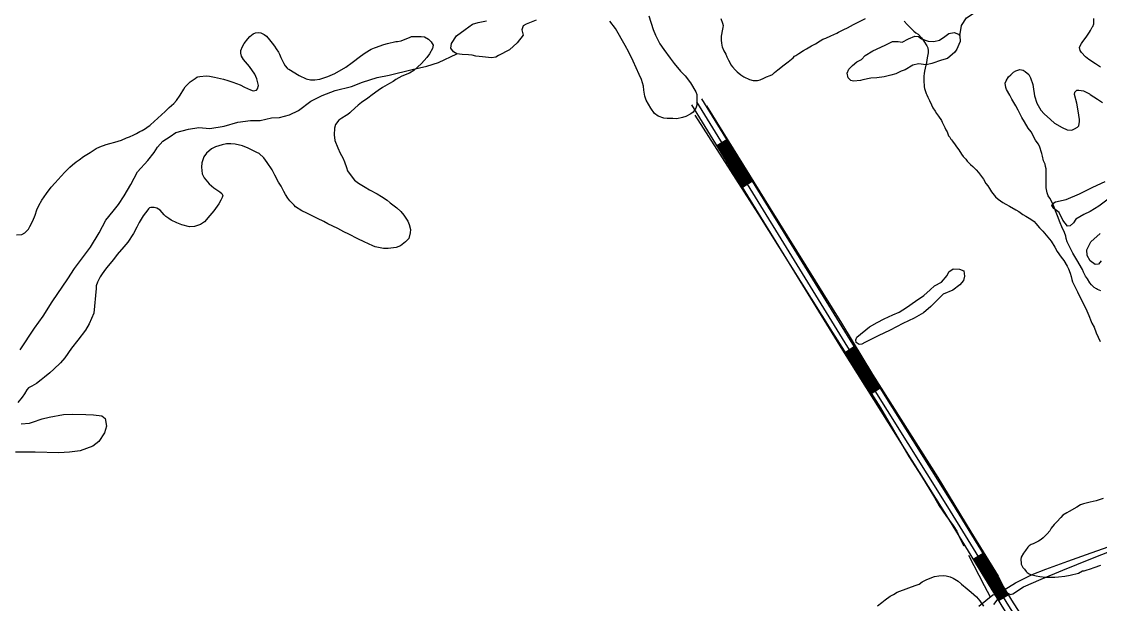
# Model space of a CAD drawing. Extents: x 3324104 to 3361979, y 612876 to 638273.
# Drawn here: x 3345889 to 3348660, y 620684 to 622179 of the extents above; entities that cross this region are included whole.
import ezdxf

# ---------------------------------------------------------------- set-up
doc = ezdxf.new("R2010")
doc.units = 0
for name, color, linetype in [('V-ROAD-CNTR', 7, 'Continuous'), ('V-SITE-VEGE', 7, 'Continuous'), ('V-TOPO-SHOR', 7, 'Continuous'), ('V-WETL-SWMP', 7, 'Continuous')]:
    doc.layers.add(name, color=color, linetype=linetype)

msp = doc.modelspace()

# ---------------------------------------------------------------- linework, layer by layer
at = {"layer": 'V-ROAD-CNTR'}
for p, q in [((3347676.5, 621860), (3347702.1, 621875.7)), ((3347742, 621753.5), (3347767.6, 621769.3)), ((3348004.1, 621327.6), (3348029.5, 621343.5)), ((3348070.6, 621221.7), (3348096, 621237.7)), ((3348335.3, 620797.7), (3348360.8, 620813.4)), ((3348400.6, 620691.2), (3348426.2, 620706.9))]:
    msp.add_line(p, q, dxfattribs=at)
for points in [[(3349433.6, 619072.3), (3349385.6, 619146.4), (3349374, 619166.6), (3349365.9, 619176.1), (3349353.8, 619182.8), (3349330.7, 619198.4), (3349315, 619214), (3349290.8, 619248.6), (3349031.2, 619667.9), (3348574.3, 620414.2), (3348545, 620464.5), (3348525.1, 620498.4), (3348493.5, 620546.2), (3348413.7, 620669.9), (3348257.6, 620924.3), (3347999.9, 621334.2), (3347612.2, 621964.6)], [(3349446.2, 619080.5), (3349398.4, 619154.2), (3349386.3, 619175.3), (3349375.6, 619187.9), (3349361.6, 619195.6), (3349340.3, 619210), (3349326.6, 619223.7), (3349303.4, 619256.8), (3349044, 619675.7), (3348587.2, 620421.9), (3348557.9, 620472.1), (3348537.8, 620506.4), (3348506, 620554.4), (3348426.4, 620677.9), (3348270.3, 620932.2), (3348012.6, 621342.2), (3347624.9, 621972.5)], [(3349458.8, 619088.7), (3349411.2, 619162), (3349398.6, 619183.9), (3349385.2, 619199.7), (3349369.4, 619208.4), (3349349.9, 619221.6), (3349338.1, 619233.4), (3349315.9, 619265.1), (3349056.7, 619683.6), (3348600, 620429.6), (3348570.9, 620479.7), (3348550.6, 620514.3), (3348518.6, 620562.7), (3348439.1, 620685.9), (3348283.1, 620940.1), (3348025.4, 621350.1), (3347637.7, 621980.4)], [(3347762.4, 621766.1), (3347697, 621872.6)], [(3347765, 621767.7), (3347699.5, 621874.2)], [(3347744.6, 621755.1), (3347679.1, 621861.6)], [(3347747.1, 621756.7), (3347681.6, 621863.2)], [(3347749.7, 621758.3), (3347684.2, 621864.7)], [(3347752.2, 621759.8), (3347686.7, 621866.3)], [(3347754.8, 621761.4), (3347689.3, 621867.9)], [(3347757.3, 621763), (3347691.8, 621869.4)], [(3347759.9, 621764.5), (3347694.4, 621871)], [(3348073.2, 621223.3), (3348006.6, 621329.2)], [(3348075.7, 621224.9), (3348009.2, 621330.8)], [(3348078.2, 621226.5), (3348011.7, 621332.4)], [(3348080.8, 621228.1), (3348014.3, 621334)], [(3348083.3, 621229.7), (3348016.8, 621335.5)], [(3348085.9, 621231.3), (3348019.3, 621337.1)], [(3348088.4, 621232.9), (3348021.9, 621338.7)], [(3348090.9, 621234.5), (3348024.4, 621340.3)], [(3348093.5, 621236.1), (3348027, 621341.9)], [(3348403.2, 620692.7), (3348337.8, 620799.3)], [(3348405.7, 620694.3), (3348340.4, 620800.8)], [(3348408.3, 620695.9), (3348342.9, 620802.4)], [(3348410.9, 620697.4), (3348345.5, 620804)], [(3348413.4, 620699), (3348348, 620805.6)], [(3348416, 620700.6), (3348350.6, 620807.1)], [(3348418.5, 620702.2), (3348353.1, 620808.7)], [(3348421.1, 620703.7), (3348355.7, 620810.3)], [(3348423.6, 620705.3), (3348358.3, 620811.8)]]:
    msp.add_lwpolyline(points, dxfattribs=at)
at = {"layer": 'V-SITE-VEGE'}
for points in [[(3347501.5, 622193.4), (3347512.4, 622158.3), (3347518.3, 622143.8), (3347529.7, 622121.7), (3347539.7, 622106.9), (3347555.8, 622084.8), (3347566.1, 622071.1), (3347582.6, 622050.8), (3347594.4, 622038.9), (3347608.3, 622021.2), (3347622.3, 621998.1), (3347624.6, 621991.6), (3347625, 621983.6), (3347625.1, 621975.6), (3347624.8, 621963.6), (3347621.9, 621955.9), (3347615.5, 621946.1), (3347609.3, 621942), (3347596.7, 621935), (3347588, 621932), (3347573.4, 621928.6), (3347563.3, 621929.3), (3347548.7, 621929.2), (3347540, 621930.2), (3347525, 621935.5), (3347516.3, 621942.4), (3347506.3, 621956.5), (3347494.5, 621977.1), (3347490.8, 621987.2), (3347488.5, 622002.1), (3347487.3, 622012.3), (3347482.1, 622029.7), (3347476.9, 622042.7), (3347461.4, 622077.1), (3347449.9, 622100), (3347440.3, 622117), (3347416, 622160.8), (3347401, 622179.2)], [(3347686.6, 622186.6), (3347690.9, 622174.8), (3347692.5, 622168.9), (3347691.9, 622163.5), (3347690.9, 622159.2), (3347687.1, 622140.9), (3347687.1, 622130.2), (3347688.2, 622124.3), (3347688.7, 622117.3), (3347689.8, 622114.1), (3347694.1, 622103.3), (3347699, 622094.7), (3347701.7, 622088.3), (3347706.5, 622079.1), (3347709.2, 622073.2), (3347712.4, 622067.8), (3347716.2, 622061.9), (3347723.7, 622054.9), (3347728.6, 622049.6), (3347738.2, 622041.5), (3347745.8, 622036.7), (3347760.3, 622029.7), (3347769.4, 622027), (3347780.7, 622027.6), (3347787.2, 622029.2), (3347796.8, 622033), (3347803.8, 622036.2), (3347813, 622039.9), (3347818.9, 622042.6), (3347824.3, 622048), (3347832.9, 622055), (3347849.5, 622067.4), (3347859.2, 622074.9), (3347872.6, 622085.7), (3347875.8, 622089.4), (3347879.6, 622091.6), (3347886.6, 622096.4), (3347898.9, 622104), (3347906.5, 622108.3), (3347919.9, 622116.3), (3347930.1, 622121.7), (3347941.9, 622129.3), (3347948.9, 622133), (3347956.4, 622135.7), (3347969.3, 622142.2), (3347984.4, 622148.6), (3347989.2, 622151.3), (3348002.7, 622157.8), (3348011.8, 622162.6), (3348027.9, 622170.7), (3348039.2, 622177.2), (3348058.5, 622186.3)], [(3348158, 622179.4), (3348165.5, 622170.8), (3348176.8, 622159.5), (3348182.2, 622153.6), (3348187.6, 622149.8), (3348193.5, 622146.1), (3348202.1, 622137), (3348208, 622128.4), (3348215.6, 622116.5), (3348218.2, 622111.2), (3348219.3, 622103.6), (3348219.3, 622098.3), (3348217.2, 622085.4), (3348215, 622073.5), (3348211.8, 622058.5), (3348209.7, 622050.9), (3348209.1, 622045), (3348208.1, 622038), (3348208.1, 622028.4), (3348209.2, 622010.6), (3348209.7, 622006.9), (3348211.3, 622001.5), (3348214.6, 621994), (3348215.6, 621990.2), (3348218.3, 621984.8), (3348220.5, 621981.1), (3348222.6, 621975.7), (3348228, 621964.4)], [(3348662.3, 622061.4), (3348649.4, 622070), (3348632.7, 622081.3), (3348623.6, 622088.3), (3348613.4, 622099), (3348610.1, 622103.9), (3348608.5, 622111.9), (3348610.1, 622116.2), (3348613.9, 622122.2), (3348617.1, 622127), (3348623, 622135.1), (3348627.3, 622141.5), (3348634.3, 622151.2), (3348636.4, 622156), (3348641.3, 622164.1), (3348642.9, 622166.3), (3348645, 622172.7), (3348645.6, 622176.5), (3348645.6, 622186.2)], [(3346461.3, 622122.2), (3346470.3, 622134.3), (3346475.7, 622140.5), (3346484.4, 622147.2), (3346490.5, 622149.7), (3346498.9, 622150.5), (3346504, 622149.5), (3346512.8, 622145.6), (3346518.2, 622141.2), (3346526.7, 622131.5), (3346532.9, 622123.5), (3346538.8, 622115.6), (3346543.2, 622108.7), (3346549.1, 622100.4), (3346552.1, 622095), (3346555.8, 622085.9), (3346559.1, 622079.8), (3346563.5, 622070.7), (3346566.8, 622064.6), (3346571.6, 622059.1), (3346573.1, 622057.3), (3346575.6, 622056.3), (3346602.7, 622040.1), (3346620.2, 622031.5), (3346631.5, 622029.1), (3346643.1, 622028.8), (3346655.5, 622030.4), (3346676.1, 622037.1), (3346694.6, 622044.9), (3346722.1, 622061.8), (3346739.1, 622073.6), (3346760.4, 622089.7), (3346772.3, 622098.2), (3346787.9, 622108.1), (3346795.9, 622110.7), (3346798.4, 622111.9), (3346820.5, 622119.3), (3346829.9, 622122.3), (3346850.6, 622127.2), (3346855.7, 622127.6), (3346864.4, 622128.7), (3346887.6, 622138.7), (3346891.6, 622139.9), (3346899.2, 622140.3), (3346916.3, 622140.4), (3346925, 622139.4), (3346935.3, 622133.3), (3346942.2, 622126.8), (3346946.7, 622117.8), (3346945.3, 622109.8), (3346937.4, 622095.5), (3346930.6, 622086), (3346916.9, 622071), (3346907.1, 622061.1), (3346897, 622053), (3346886.2, 622045.7), (3346866.6, 622037.9), (3346851.4, 622030.1), (3346843.8, 622024.6), (3346835.1, 622019.1), (3346817, 622009.1), (3346805.8, 622001.4), (3346789.9, 621990), (3346779.4, 621981.9), (3346762.4, 621970.5), (3346753.8, 621963.5), (3346736.5, 621947.8), (3346732.8, 621944.1), (3346727.8, 621940.1), (3346723.1, 621937.5), (3346711.9, 621930.5), (3346704.3, 621925), (3346696, 621914), (3346693.5, 621904.9), (3346692.2, 621887.8), (3346693.8, 621873.3), (3346701.6, 621854.1), (3346707.9, 621840.7), (3346714.9, 621828.7), (3346718.9, 621818.2), (3346724.1, 621803.4), (3346726.8, 621795.4), (3346730.8, 621788.9), (3346745.1, 621771.2), (3346755.4, 621763.2), (3346771.8, 621753.2), (3346783.1, 621746.7), (3346802.8, 621736.4), (3346814.5, 621729.5), (3346828.8, 621719.8), (3346836.5, 621713), (3346850.4, 621702.9), (3346853.7, 621700.4), (3346863.9, 621690.3), (3346872, 621680.9), (3346881.9, 621666.1)], [(3345876, 621630.8), (3345889.4, 621632), (3345897.7, 621636.1), (3345906.7, 621644.9), (3345910.3, 621651.8), (3345917.8, 621667.1), (3345923.5, 621681.7), (3345928.5, 621694.9), (3345933.5, 621706.5), (3345940.7, 621719.7), (3345946.8, 621728.1), (3345953.3, 621737.2), (3345965.1, 621753), (3345975.6, 621764.7), (3345991.1, 621781.5), (3346000.1, 621791.8), (3346013.4, 621804.2), (3346019.6, 621810.5), (3346029.3, 621818.2), (3346036.6, 621823.3), (3346048.1, 621831.8), (3346056.4, 621837.3), (3346065.1, 621842.4), (3346081, 621852.4), (3346090.5, 621857.2), (3346106, 621862.4), (3346115.8, 621865), (3346128.5, 621868.8), (3346145.6, 621874), (3346158.3, 621879.9), (3346166.6, 621882.9), (3346177.8, 621887.7), (3346184.3, 621891), (3346193, 621896.2), (3346198.8, 621898.8), (3346207.9, 621904.3), (3346214, 621908.7), (3346218.3, 621911.6), (3346220.2, 621913.1), (3346258.1, 621947.2), (3346262, 621952), (3346268.5, 621958.2), (3346280.4, 621968.1), (3346287.6, 621976.2), (3346296.6, 621989.7), (3346305.9, 622004.7), (3346309.2, 622010.5), (3346316.4, 622018.2), (3346322.5, 622023.4), (3346329.7, 622028.9), (3346334.8, 622032.5), (3346339.9, 622035.9), (3346342, 622037), (3346347.1, 622037.7), (3346363.1, 622038.9), (3346372.2, 622038.3), (3346384.9, 622035.8), (3346408.2, 622030.6), (3346419.2, 622027.4), (3346431.6, 622022.8), (3346450.5, 622016), (3346461.9, 622010.3), (3346477.2, 622002.8), (3346484.5, 622000.7), (3346493.2, 622002.2), (3346495.7, 622005.8), (3346497.8, 622014.2), (3346494, 622031.3), (3346488.5, 622043.2), (3346475.2, 622063.5), (3346459.8, 622080.8), (3346454.7, 622089.5), (3346452.4, 622097.1), (3346452.7, 622104.4), (3346457, 622114.6), (3346461.3, 622122.2)], [(3348434.4, 621979.1), (3348429, 621989.8), (3348421, 622004.3), (3348418.8, 622009.2), (3348417.7, 622020.4), (3348419.9, 622026.4), (3348426.3, 622036.6), (3348431.7, 622041.4), (3348439.2, 622048.4), (3348444.6, 622051.6), (3348452.1, 622054.3), (3348454.8, 622055.4), (3348463.4, 622053.8), (3348468.8, 622050), (3348477.9, 622042.5), (3348482.2, 622033.9), (3348488.7, 622017.3), (3348489.2, 622011.3), (3348492.5, 621987.7), (3348498.4, 621969.4), (3348509.2, 621950.6), (3348517.2, 621941.5), (3348533.9, 621927), (3348544.1, 621917.8), (3348564, 621906.6), (3348576.9, 621900.1), (3348588.8, 621899.6), (3348595.7, 621902.8), (3348603.3, 621907.1), (3348606.5, 621910.9), (3348608.6, 621921.6), (3348608.6, 621927), (3348605.4, 621949.6), (3348601.6, 621968.9), (3348595.7, 621991.5), (3348596.2, 621997.4), (3348601.6, 622002.3), (3348606.4, 622002.3), (3348618.3, 622000.7), (3348634.4, 621993.2), (3348636, 621991.5), (3348654.3, 621979.2), (3348667.7, 621970.6)], [(3348228, 621964.4), (3348231.8, 621957.4), (3348237.7, 621948.3), (3348240.9, 621942.4), (3348245.8, 621935.9), (3348253.8, 621924.6), (3348255.5, 621920.3), (3348262.5, 621906.4), (3348265.1, 621900.5), (3348268.4, 621895.1), (3348272.1, 621885.4), (3348275.4, 621881.7), (3348278.1, 621876.8), (3348279.1, 621874.7), (3348281.8, 621871.4), (3348288.8, 621862.3), (3348292.6, 621856.4), (3348298, 621849.4), (3348305.5, 621838.1), (3348309.3, 621832.2), (3348316.3, 621825.2), (3348320, 621819.9), (3348328.6, 621811.8), (3348334, 621806.4), (3348343.2, 621797.8), (3348349.1, 621790.9), (3348356.6, 621780.6), (3348361.4, 621773.7), (3348367.9, 621762.9), (3348372.7, 621757), (3348377.1, 621749.5), (3348382.4, 621741.4), (3348392.1, 621728.5), (3348399.1, 621722.1), (3348411.5, 621713.5), (3348419, 621709.7), (3348428.1, 621704.4), (3348444.8, 621695.2), (3348452.3, 621690.9), (3348463.1, 621683.4), (3348470.6, 621678.6), (3348483.5, 621671.1), (3348492.1, 621665.2), (3348496.5, 621659.8), (3348505.6, 621649), (3348514.2, 621639.9), (3348527.1, 621624.9), (3348535.2, 621614.1), (3348545.4, 621599.1), (3348551.3, 621588.3), (3348561, 621573.8), (3348568, 621564.7), (3348576.6, 621550.7), (3348580.4, 621543.2), (3348584.1, 621531.9), (3348587.4, 621523.8), (3348588.5, 621515.8), (3348590.6, 621510.4), (3348598.1, 621494.8), (3348603.5, 621484.6), (3348612.1, 621466.3), (3348618.6, 621453.4), (3348627.2, 621435.2), (3348632.6, 621423.3), (3348638, 621408.3), (3348640.1, 621404), (3348646.1, 621393.2), (3348651.4, 621379.3), (3348656.8, 621368), (3348661.7, 621356.7)], [(3348663.7, 621486.8), (3348655.1, 621490.6), (3348651.9, 621492.2), (3348646.5, 621495.9), (3348644.4, 621497), (3348639, 621502.4), (3348635.2, 621507.7), (3348628.8, 621518), (3348623.9, 621524.4), (3348618.6, 621534.6), (3348615.9, 621542.1), (3348601.3, 621566.3), (3348591.1, 621584), (3348585.2, 621595.3), (3348576.6, 621612.5), (3348573.9, 621621.1), (3348573.3, 621627.6), (3348570.1, 621636.7), (3348563.1, 621651.2), (3348558.8, 621661.4), (3348551.8, 621679.7), (3348546.4, 621692.6), (3348540.5, 621708.7), (3348531.9, 621724.9), (3348528.1, 621730.8), (3348525.4, 621738.3), (3348522.7, 621751.2), (3348522.7, 621800.1), (3348521.1, 621806), (3348520, 621811.9), (3348516.2, 621821.1), (3348513.5, 621832.9), (3348511.9, 621839.3), (3348505.5, 621858.7), (3348502.2, 621864.6), (3348495.2, 621874.3), (3348483.9, 621895.2), (3348476.4, 621904.9), (3348466.7, 621921), (3348460.3, 621932.3), (3348451.1, 621950.6), (3348444.7, 621962.4), (3348434.4, 621979.1)], [(3346881.9, 621666.1), (3346885.6, 621657), (3346888.3, 621644.7), (3346888, 621636), (3346884.1, 621621), (3346876.2, 621612.6), (3346863.2, 621602.7), (3346851.6, 621598.2), (3346831.6, 621595.5), (3346819.2, 621595.4), (3346798.1, 621599.6), (3346791.5, 621602.9), (3346770, 621612.5), (3346753.2, 621620.4), (3346730.6, 621632.2), (3346717.1, 621638.3), (3346701.8, 621646.9), (3346676.6, 621659.4), (3346665.6, 621665.1), (3346649.6, 621673), (3346639.7, 621677.6), (3346622.2, 621686.2), (3346609.8, 621692.7), (3346593.4, 621703.1), (3346589.3, 621706.7), (3346578.3, 621717.8), (3346573.2, 621725.1), (3346567.3, 621734.5), (3346563.2, 621741.7), (3346555.9, 621755.5), (3346549.6, 621766), (3346540.4, 621784.4), (3346533, 621797.5), (3346520.5, 621816.6), (3346512, 621828.2), (3346499.6, 621839.4), (3346494.1, 621841.9), (3346471.5, 621853.3), (3346457.2, 621859.8), (3346438.3, 621863.6), (3346427, 621864.2), (3346416.1, 621864.1), (3346404.9, 621862.2), (3346387.8, 621857), (3346377.3, 621851.5), (3346364.3, 621840.5), (3346357.9, 621831.3), (3346352.2, 621815.7), (3346351.5, 621804.7), (3346353.1, 621787.3), (3346358.3, 621777.2), (3346371.1, 621762), (3346383.2, 621751.6), (3346398.6, 621741.5), (3346403.7, 621736.8), (3346405.9, 621731.4), (3346404.5, 621726.6), (3346401.3, 621720.1), (3346395.9, 621710.2), (3346383, 621692.7), (3346372.9, 621680.2), (3346358.8, 621664.5), (3346349.1, 621657.5), (3346333.1, 621651.9), (3346320.8, 621651.5), (3346300.7, 621656.4), (3346288.3, 621661.4), (3346273.7, 621668.5), (3346267.1, 621672.5), (3346259.8, 621678.2), (3346255.1, 621682.2), (3346250.7, 621688), (3346245.2, 621694.1), (3346236.4, 621699.5), (3346230.2, 621701.3), (3346221.1, 621701.2), (3346217.5, 621700.1), (3346215.3, 621697.5), (3346213.5, 621694.9), (3346207.8, 621687.6), (3346201.7, 621679.2), (3346191.6, 621662.8), (3346185.2, 621650.7), (3346176.6, 621634.3), (3346162.2, 621612), (3346152.1, 621599.6), (3346134.8, 621580.2), (3346125.5, 621567.7), (3346111.8, 621551.3), (3346104.6, 621542.9), (3346096, 621530.8), (3346091.3, 621523.1), (3346084.5, 621508.9), (3346080.9, 621499.4), (3346080.3, 621492.9), (3346074.6, 621429.2), (3346062.5, 621402.2), (3346053.1, 621386.1), (3346033.4, 621359.8), (3346017.5, 621339.3), (3345999.9, 621314.8)], [(3345999.9, 621314.8), (3345988.7, 621301.6), (3345971.8, 621285.5), (3345961.7, 621276.3), (3345947.9, 621265), (3345939.3, 621258), (3345927.7, 621249.2), (3345921.6, 621245.5), (3345915, 621242.2), (3345906.7, 621237.4), (3345902.8, 621232.6), (3345896.3, 621222.4), (3345890.6, 621214), (3345879.4, 621200.1)], [(3345888.2, 621145.2), (3345909.3, 621147.2), (3345917.2, 621149.5), (3345941.9, 621158.4), (3345960, 621162.2), (3345997.1, 621169), (3346021, 621170.3), (3346054.5, 621169.1), (3346074.1, 621168.2), (3346095.2, 621165.4), (3346104, 621159.3), (3346107.1, 621139.7), (3346102.5, 621122.2), (3346087.8, 621099.6), (3346072.2, 621087.8), (3346040, 621075.9), (3346012, 621072.1), (3345984.8, 621070.4), (3345924, 621072.5), (3345902.9, 621072.7), (3345873.1, 621072.1)], [(3348669.4, 620953.5), (3348651.2, 620947.6), (3348635.6, 620943.8), (3348618.4, 620939.5), (3348611.4, 620936.8), (3348601.7, 620931.5), (3348581.8, 620920.2), (3348575.9, 620916.4), (3348565.7, 620910.5), (3348560.4, 620905.1), (3348550.1, 620893.8), (3348543.2, 620886.3), (3348535.6, 620877.1), (3348531.9, 620870.7), (3348524.9, 620862.6), (3348522.8, 620860.5), (3348515.2, 620852.4), (3348509.9, 620848.1), (3348502.9, 620844.3), (3348498, 620841.1), (3348489.4, 620837.3), (3348484.1, 620835.2), (3348479.2, 620831.9), (3348476, 620828.2), (3348469.6, 620820.1), (3348464.2, 620813.1), (3348458.3, 620802.4), (3348457.2, 620796.4), (3348458.3, 620787.3), (3348458.8, 620785.2), (3348463.1, 620776.6), (3348467.4, 620771.7), (3348471.7, 620765.8), (3348473.9, 620763.1), (3348479.3, 620759.9), (3348482.5, 620758.3), (3348497, 620754.5), (3348506.2, 620752.9), (3348521.2, 620751.3), (3348545.4, 620751.3), (3348554.5, 620752.4), (3348570.7, 620754), (3348584.1, 620756.2), (3348605.6, 620762.1), (3348616.3, 620767.5), (3348620.6, 620767.5), (3348625.5, 620769.1), (3348636.8, 620772.4), (3348646.4, 620776.1), (3348663.1, 620782.1)], [(3348089.1, 620677.8), (3348100.3, 620686.7), (3348109, 620692.9), (3348121.6, 620702.5), (3348129.9, 620706.9), (3348139.7, 620712.8), (3348146.2, 620715.7), (3348185.7, 620730.2), (3348196.6, 620733.6), (3348203.8, 620739.1), (3348215.8, 620745.4), (3348235.3, 620752.8), (3348246.6, 620754.7), (3348258.2, 620755.5), (3348265.5, 620754.9), (3348276.4, 620752), (3348283.7, 620748.5), (3348296.5, 620740.9), (3348305.3, 620733.7), (3348319.9, 620721.5), (3348330.2, 620713.2), (3348343.7, 620700.6), (3348352.5, 620690.9), (3348361.7, 620676.7)]]:
    msp.add_lwpolyline(points, dxfattribs=at)
at = {"layer": 'V-TOPO-SHOR'}
for points in [[(3348301.2, 622142.2), (3348304.9, 622168.3), (3348318.3, 622188.4), (3348337.3, 622201.1), (3348438.6, 622256.9), (3348499, 622297), (3348585.2, 622354.6), (3348617.9, 622368.1), (3348658.8, 622382.5), (3348700.4, 622395.5)], [(3345885.6, 621335.3), (3345922.5, 621390.8), (3345944.6, 621422), (3345967.3, 621458.7), (3346007.6, 621517.7), (3346025, 621544.7), (3346048.5, 621575.3), (3346065.9, 621598.9), (3346088, 621635.6), (3346105.3, 621668.1), (3346124.8, 621691.7), (3346138.2, 621709.1), (3346153, 621730.6), (3346169.7, 621760.4), (3346187, 621792.9), (3346213.3, 621822.1), (3346229.4, 621842.2), (3346238.8, 621856.1), (3346252.3, 621871.4), (3346270.6, 621883.4), (3346285.5, 621893.2), (3346318.3, 621902), (3346344.3, 621906.5), (3346373.2, 621903.5), (3346409.4, 621910.3), (3346444.9, 621919.8), (3346477.8, 621924.4), (3346502.5, 621924.1), (3346531.8, 621931.4), (3346552.4, 621931.8), (3346577.7, 621939), (3346600.8, 621950.4), (3346632.7, 621974.2), (3346661.9, 621988.4), (3346695.3, 622001.3), (3346737, 622012.2), (3346765, 622023), (3346803.2, 622034.6), (3346834, 622040.5), (3346893.4, 622055.2), (3346930.3, 622064), (3346961, 622073.4), (3347008, 622095.4)], [(3347649.8, 621962.2), (3347813.2, 621698.6), (3347996.3, 621404.1), (3348076.2, 621271.8), (3348244.2, 621007.3), (3348328.8, 620867.8), (3348399.3, 620753.6), (3348410.6, 620731.8), (3348414.4, 620719.2)], [(3347620, 621938), (3347781.4, 621685.3), (3347973.8, 621380), (3348096.8, 621186.1), (3348169.3, 621061)], [(3348414.4, 620719.2), (3348418.5, 620715.7), (3348419.1, 620712.6), (3348430.9, 620707.3), (3348437.1, 620708.7), (3348464.9, 620726.4), (3348509.9, 620746.7), (3348566, 620769.7), (3348637.3, 620798.8), (3348718.3, 620830.6), (3348807.6, 620870.5), (3348843, 620890.3), (3348908.9, 620933.9), (3348990, 620989.1), (3349067, 621036.1), (3349091.3, 621046.9), (3349121, 621054.3), (3349152.7, 621055.4), (3349182.4, 621058.6), (3349209.4, 621067.4), (3349223.2, 621070.8)], [(3348169.3, 621061), (3348202.2, 621010.9), (3348235.9, 620956), (3348247.9, 620934.3), (3348264.7, 620910), (3348283.6, 620884.3), (3348292.7, 620870), (3348302, 620849.7), (3348311.1, 620832)], [(3348414.4, 620719.2), (3348444.2, 620736.9), (3348486.5, 620758.6), (3348521.8, 620772.2), (3348578.6, 620792.4), (3348638.8, 620814), (3348699, 620834.9), (3348784.2, 620874.9), (3348825.8, 620898.7), (3348844.5, 620912.3), (3348904.9, 620951.9), (3348990.9, 621005.7), (3349078.9, 621054.6), (3349119.7, 621063.9), (3349155.3, 621064.4)], [(3348323.4, 620807.5), (3348363.1, 620730.4), (3348379, 620700.6)], [(3348349.9, 620677), (3348386, 620706.3), (3348392.9, 620707), (3348398.9, 620701.8), (3348399.1, 620699.3), (3348399.1, 620695.9)], [(3348387.9, 620680.8), (3348399.1, 620695.9)]]:
    msp.add_lwpolyline(points, dxfattribs=at)
at = {"layer": 'V-WETL-SWMP'}
msp.add_line((3348283.2, 621543.2), (3348284.1, 621543.2), dxfattribs=at)
for points in [[(3347211.7, 622182.4), (3347185.8, 622171.7), (3347178.3, 622167.4), (3347175.1, 622157.1), (3347178.7, 622143.4), (3347163.2, 622124), (3347142.9, 622105.8), (3347115.1, 622091), (3347108.3, 622087.4), (3347096.6, 622085.2), (3347074, 622088.3), (3347056.8, 622089.4), (3347047.1, 622092.6), (3347037.5, 622093.2), (3347021.7, 622093.6), (3347008, 622095.4), (3346999, 622100.8), (3346992.7, 622110.3), (3346993.8, 622122), (3347007.2, 622142.1), (3347029.6, 622158.2), (3347047.9, 622172.2), (3347062.9, 622176.6), (3347084.1, 622180.3)], [(3348717, 621748.8), (3348658, 621704), (3348635.6, 621690.6), (3348619.2, 621682.8), (3348598.9, 621670.8), (3348592.8, 621661.8), (3348584.7, 621654.1), (3348577.2, 621653.3), (3348565.3, 621668.2), (3348556.1, 621687.9), (3348542.8, 621698.7), (3348537.2, 621706.2), (3348539.9, 621711), (3348546.7, 621715.2), (3348574, 621721.2), (3348608.1, 621736.1), (3348642.8, 621753.1), (3348674.8, 621768)], [(3348664.3, 621564.2), (3348656.9, 621555.8), (3348648.7, 621554.3), (3348636.2, 621563.7), (3348627.8, 621577.3), (3348626.9, 621592.4), (3348637.5, 621613.1), (3348661.2, 621634.1)]]:
    msp.add_lwpolyline(points, dxfattribs=at)
for points in [[(3348149.7, 622051.3), (3348136.1, 622044.2), (3348123.1, 622041.3), (3348106.7, 622036.9), (3348087.5, 622033.9), (3348071.8, 622032.9), (3348051.9, 622028.5), (3348045.8, 622027), (3348027.3, 622025.4), (3348020.4, 622027.3), (3348014.1, 622034.1), (3348011.2, 622045.7), (3348015.2, 622056), (3348024.6, 622065.8), (3348036.1, 622074.9), (3348047.7, 622081.2), (3348057.8, 622091), (3348076.8, 622103.7), (3348108.8, 622117.9), (3348127.9, 622127.8), (3348142.3, 622127.3), (3348152.6, 622125.4), (3348168.9, 622134.6), (3348185.3, 622141.1), (3348194.9, 622139.8), (3348201.9, 622133.8), (3348219.8, 622128.6), (3348234.2, 622127.4), (3348248.5, 622131.1), (3348262.1, 622140.2), (3348272.3, 622147.9), (3348286, 622150.2), (3348297, 622146.3), (3348301.2, 622142.2), (3348301.4, 622127.8), (3348298.1, 622119.5), (3348293.5, 622107.8), (3348288.1, 622100.2), (3348269.2, 622084.1), (3348253.5, 622079), (3348228.9, 622071.1), (3348213.9, 622067.4), (3348194.6, 622069.9), (3348180.3, 622066.2), (3348160.6, 622054.2)], [(3348033.1, 621361.3), (3348036.4, 621367.5), (3348068.2, 621394.8), (3348088, 621405.4), (3348106.3, 621414.6), (3348128.8, 621425.3), (3348144.5, 621432.4), (3348163.5, 621444.3), (3348186.6, 621460.5), (3348208.3, 621475.2), (3348224.5, 621489.2), (3348236, 621499.7), (3348253.7, 621508.9), (3348268.5, 621526.3), (3348272.5, 621535.9), (3348284, 621543.7), (3348299.8, 621542.6), (3348311.5, 621537.9), (3348313.1, 621524.2), (3348310.5, 621513.2), (3348300.4, 621502.1), (3348282.8, 621488.8), (3348258.3, 621478.1), (3348243.4, 621464.1), (3348226.6, 621446.7), (3348207.6, 621430.6), (3348183.8, 621416.5), (3348153.9, 621403), (3348121.9, 621386.1), (3348090.6, 621371.2), (3348056.6, 621354.2), (3348049.1, 621349.9), (3348042.2, 621349.1), (3348034.6, 621353.8)]]:
    msp.add_lwpolyline(points, close=True, dxfattribs=at)

doc.saveas('drawing.dxf')
